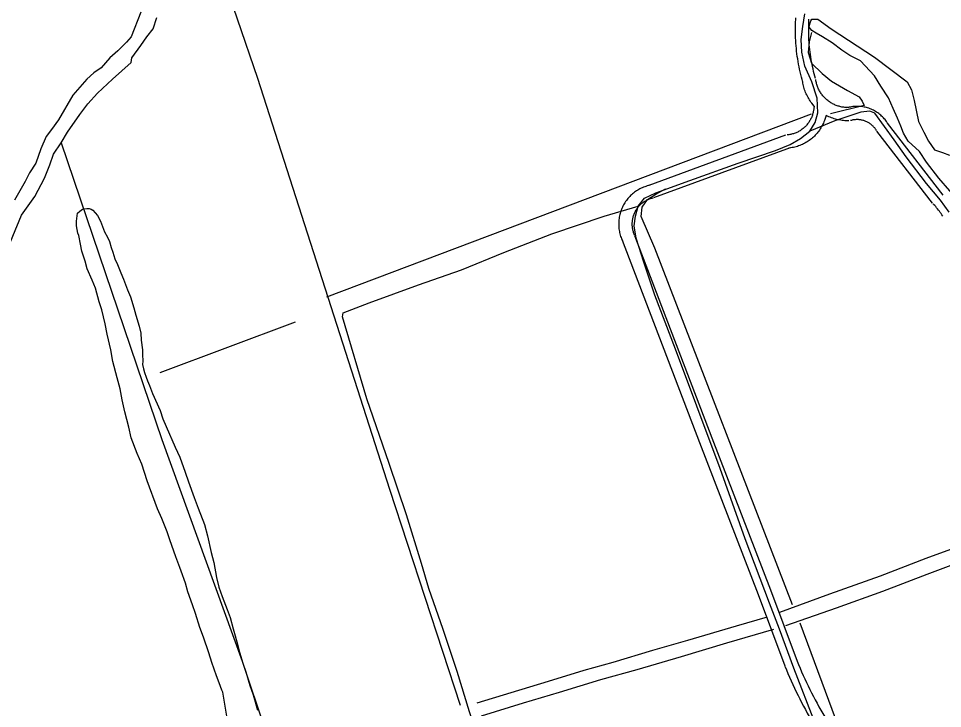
# Model space of a CAD drawing. Extents: x 3263578 to 3301413, y 764927 to 798602.
# Drawn here: x 3271179 to 3273272, y 788969 to 790531 of the extents above; entities that cross this region are included whole.
import ezdxf

# ---------------------------------------------------------------- set-up
doc = ezdxf.new("R2010")
doc.units = 0
for name, color, linetype in [('V-DTCH-CNTR', 7, 'Continuous'), ('V-ROAD-CNTR', 7, 'Continuous'), ('V-SITE-VEGE', 7, 'Continuous'), ('V-TOPO-SHOR', 7, 'Continuous')]:
    doc.layers.add(name, color=color, linetype=linetype)

msp = doc.modelspace()

# ---------------------------------------------------------------- linework, layer by layer
at = {"layer": 'V-DTCH-CNTR'}
for points in [[(3272984.3, 788932.9), (3272935.1, 789059.6), (3272902.5, 789148.1), (3272879.5, 789207.4), (3272824.7, 789352.4), (3272767.9, 789512.3), (3272715.1, 789652.9), (3272667.1, 789782.1), (3272620.3, 789904.5), (3272595.1, 789979.1), (3272578, 790033.2), (3272573.5, 790061.3), (3272576.4, 790083.4), (3272582.5, 790106.1), (3272597.1, 790124.1), (3272622.1, 790136.2), (3272699.2, 790164.1), (3272809, 790203.5), (3272893.5, 790232), (3272926.8, 790245.4), (3272950.4, 790258.8), (3272970.9, 790275.3), (3272983.6, 790295.1), (3272989.6, 790317.4), (3272987.5, 790350.5), (3272975.5, 790387.2), (3272960.2, 790422.7), (3272953.3, 790454.6), (3272951.9, 790482.9), (3272955.3, 790512.2), (3272959.6, 790540.9)], [(3273286.7, 790092.5), (3273267.5, 790119.2), (3273235.8, 790157.1), (3273189.4, 790217.5), (3273161.9, 790256.2), (3273118.3, 790316.5), (3273107, 790320.9), (3273086.9, 790318.9), (3273028.2, 790298.9), (3272970.9, 790275.3)], [(3272412.8, 788341.9), (3272374.4, 788456.2), (3272326.4, 788595.6), (3272288.6, 788703.2), (3272246.4, 788818.9), (3272200.7, 788960.8), (3272172.2, 789052.1), (3272141, 789147.5), (3272108.5, 789240.2), (3272091.6, 789296.5), (3272057.7, 789406.9), (3272018.4, 789523.5), (3271967.9, 789669.6), (3271912.7, 789855.3), (3271913.9, 789864.7), (3271973, 789887.2), (3272085.2, 789927.7), (3272182.6, 789961.4), (3272277.9, 790000.8), (3272386.5, 790043), (3272505.6, 790083.5), (3272582.5, 790106.1)]]:
    msp.add_lwpolyline(points, dxfattribs=at)
at = {"layer": 'V-ROAD-CNTR'}
for points in [[(3272955.2, 790386.7), (3272953.6, 790392.3), (3272952.1, 790398.1), (3272950.7, 790403.9), (3272949.3, 790409.7), (3272948, 790415.6), (3272946.8, 790421.4), (3272945.7, 790427.3), (3272944.7, 790433.2), (3272943.7, 790439.1), (3272942.8, 790445), (3272942, 790450.9), (3272941.3, 790456.8), (3272940.7, 790462.8), (3272940.1, 790468.7), (3272939.7, 790474.7), (3272939.3, 790480.7), (3272939, 790486.6), (3272938.8, 790492.6), (3272938.6, 790498.6), (3272938.6, 790504.6), (3272938.6, 790510.6), (3272938.7, 790516.5), (3272938.9, 790522.5), (3272939.2, 790528.4), (3272939.3, 790530.6)], [(3272939.4, 790528.9), (3272939.2, 790532)], [(3272984.1, 790394.7), (3272982.6, 790400.2), (3272981.2, 790405.5), (3272979.8, 790410.9), (3272978.6, 790416.4), (3272977.4, 790421.8), (3272976.3, 790427.2), (3272975.2, 790432.7), (3272974.2, 790438.2), (3272973.4, 790443.7), (3272972.5, 790449.2), (3272971.8, 790454.7), (3272971.1, 790460.2), (3272970.5, 790465.7), (3272970, 790471.3), (3272969.6, 790476.8), (3272969.3, 790482.4), (3272969, 790487.9), (3272968.8, 790493.5), (3272968.6, 790499.1), (3272968.6, 790504.6), (3272968.6, 790510.2), (3272968.7, 790515.7), (3272968.9, 790521.3), (3272969.2, 790526.9), (3272969.3, 790528.9)], [(3272981.1, 790332.4), (3272975.7, 790339.1), (3272973.8, 790341.6), (3272972, 790344.1), (3272970.3, 790346.7), (3272968.7, 790349.4), (3272967.1, 790352.1), (3272965.6, 790354.8), (3272964.2, 790357.6), (3272962.9, 790360.4), (3272961.7, 790363.3), (3272960.5, 790366.2), (3272959.5, 790369.1), (3272958.5, 790372.1), (3272957.6, 790375.1), (3272956.8, 790378.1), (3272956.1, 790381.1), (3272955.5, 790384.2), (3272955, 790387.2), (3272954.8, 790388.5)], [(3273059.4, 790329), (3273056.9, 790329), (3273054.7, 790329.1), (3273052.5, 790329.2), (3273050.3, 790329.4), (3273048.1, 790329.6), (3273045.9, 790329.9), (3273043.7, 790330.3), (3273041.6, 790330.8), (3273039.4, 790331.3), (3273037.3, 790331.9), (3273035.2, 790332.5), (3273033.1, 790333.2), (3273031, 790334), (3273028.9, 790334.8), (3273026.9, 790335.7), (3273024.9, 790336.7), (3273022.9, 790337.7), (3273021, 790338.8), (3273019.1, 790339.9), (3273017.2, 790341.1), (3273015.4, 790342.3), (3273013.6, 790343.6), (3273011.8, 790345), (3273010.1, 790346.4), (3273008.4, 790347.8), (3273006.8, 790349.3), (3273005.2, 790350.9), (3273003.7, 790352.5), (3273002.2, 790354.1), (3273000.8, 790355.8), (3272999.4, 790357.5), (3272998, 790359.3), (3272996.8, 790361.1), (3272995.5, 790362.9), (3272994.4, 790364.8), (3272993.3, 790366.7), (3272992.2, 790368.7), (3272991.2, 790370.7), (3272990.3, 790372.7), (3272989.4, 790374.7), (3272988.6, 790376.8), (3272987.8, 790378.8), (3272987.2, 790381), (3272986.5, 790383.1), (3272986, 790385.2), (3272985.5, 790387.4), (3272985, 790389.6), (3272984.7, 790391.8), (3272984.5, 790392.8)], [(3272981.1, 790332.4), (3272979.5, 790321.9), (3272979.1, 790319.9), (3272978.6, 790317.9), (3272978.1, 790315.9), (3272977.6, 790313.9), (3272976.9, 790311.9), (3272976.2, 790309.9), (3272975.5, 790308), (3272974.7, 790306.1), (3272973.8, 790304.2), (3272972.9, 790302.3), (3272971.9, 790300.5), (3272970.8, 790298.7), (3272969.7, 790297), (3272968.6, 790295.2), (3272967.3, 790293.5), (3272966.1, 790291.9), (3272964.8, 790290.3), (3272963.4, 790288.7), (3272962, 790287.2), (3272960.5, 790285.7), (3272959, 790284.3), (3272957.5, 790282.9), (3272955.9, 790281.6), (3272954.2, 790280.3), (3272952.6, 790279), (3272950.8, 790277.9), (3272949.1, 790276.7), (3272947.3, 790275.7), (3272945.5, 790274.7), (3272943.7, 790273.7), (3272941.8, 790272.8), (3272939.9, 790272), (3272938, 790271.2), (3272936, 790270.5), (3272934, 790269.8), (3272932, 790269.2), (3272930, 790268.7), (3272928, 790268.2), (3272926, 790267.8), (3272923.9, 790267.5), (3272921.8, 790267.2), (3272919.7, 790267)], [(3273147.8, 790292.7), (3273146.5, 790294.8), (3273144.9, 790297.2), (3273143.2, 790299.5), (3273141.5, 790301.7), (3273139.6, 790303.8), (3273137.8, 790305.9), (3273135.8, 790308), (3273133.8, 790309.9), (3273131.7, 790311.8), (3273129.5, 790313.6), (3273127.3, 790315.4), (3273125, 790317), (3273122.6, 790318.6), (3273120.3, 790320.1), (3273117.8, 790321.5), (3273115.3, 790322.9), (3273112.8, 790324.1), (3273110.2, 790325.3), (3273107.6, 790326.3), (3273104.9, 790327.3), (3273102.2, 790328.2), (3273099.5, 790329), (3273096.8, 790329.6), (3273094, 790330.2), (3273091.3, 790330.7), (3273088.5, 790331.1), (3273085.6, 790331.4), (3273082.8, 790331.6), (3273080, 790331.7), (3273077.2, 790331.8), (3273074.4, 790331.7), (3273071.5, 790331.5), (3273068.7, 790331.2), (3273065.9, 790330.8), (3273063.2, 790330.3), (3273060.4, 790329.8), (3273057.7, 790329.1), (3273055.4, 790328.5)], [(3273008.3, 790311.4), (3273005.4, 790302.3), (3273004.4, 790299.5), (3273003.3, 790296.6), (3273002.1, 790293.9), (3273000.8, 790291.1), (3272999.4, 790288.4), (3272998, 790285.8), (3272996.5, 790283.2), (3272994.9, 790280.6), (3272993.2, 790278.1), (3272991.4, 790275.7), (3272989.6, 790273.3), (3272987.7, 790270.9), (3272985.7, 790268.6), (3272983.6, 790266.4), (3272981.5, 790264.3), (3272979.3, 790262.2), (3272977.1, 790260.2), (3272974.8, 790258.3), (3272972.4, 790256.4), (3272970, 790254.6), (3272967.5, 790252.9), (3272964.9, 790251.3), (3272962.3, 790249.7), (3272959.7, 790248.2), (3272957, 790246.8), (3272954.3, 790245.5), (3272951.5, 790244.3), (3272948.7, 790243.2), (3272945.9, 790242.2), (3272943, 790241.2), (3272940.1, 790240.3), (3272937.2, 790239.6), (3272934.3, 790238.9), (3272931.3, 790238.3), (3272928.3, 790237.8), (3272925.3, 790237.4), (3272922.7, 790237.2)], [(3273059.6, 790299), (3273056.7, 790299), (3273053.5, 790299.1), (3273050.4, 790299.3), (3273047.3, 790299.5), (3273044.2, 790299.9), (3273041.2, 790300.3), (3273038.1, 790300.9), (3273035, 790301.5), (3273032, 790302.2), (3273029, 790303), (3273026, 790303.9), (3273023.1, 790304.9), (3273020.1, 790306), (3273017.3, 790307.2), (3273014.4, 790308.4), (3273008.3, 790311.4)], [(3273122.4, 790276.7), (3273121.3, 790278.5), (3273120.3, 790279.9), (3273119.3, 790281.4), (3273118.2, 790282.8), (3273117, 790284.1), (3273115.8, 790285.5), (3273114.6, 790286.8), (3273113.3, 790288), (3273112, 790289.2), (3273110.6, 790290.3), (3273109.2, 790291.4), (3273107.8, 790292.5), (3273106.3, 790293.5), (3273104.8, 790294.4), (3273103.2, 790295.3), (3273101.7, 790296.1), (3273100.1, 790296.9), (3273098.4, 790297.7), (3273096.8, 790298.3), (3273095.1, 790298.9), (3273093.4, 790299.5), (3273091.7, 790300), (3273090, 790300.4), (3273088.2, 790300.8), (3273086.5, 790301.1), (3273084.7, 790301.4), (3273082.9, 790301.6), (3273081.2, 790301.7), (3273079.4, 790301.8), (3273077.6, 790301.8), (3273075.8, 790301.7), (3273074, 790301.6), (3273072.3, 790301.4), (3273070.5, 790301.2), (3273068.7, 790300.9), (3273067, 790300.5), (3273065.3, 790300.1), (3273063.5, 790299.6)], [(3273272.9, 790131), (3273147, 790293.9)], [(3272916, 790266.2), (3272606.6, 790152.5)], [(3273249.2, 790112.6), (3273123.2, 790275.5)], [(3272926.4, 790238), (3272617, 790124.4)], [(3272608.3, 790153), (3272605.7, 790152.4), (3272602.9, 790151.6), (3272600.1, 790150.7), (3272597.3, 790149.8), (3272594.5, 790148.7), (3272591.8, 790147.6), (3272589.2, 790146.4), (3272586.5, 790145), (3272584, 790143.6), (3272581.4, 790142.1), (3272578.9, 790140.6), (3272576.5, 790138.9), (3272574.1, 790137.2), (3272571.8, 790135.4), (3272569.6, 790133.5), (3272567.4, 790131.6), (3272565.2, 790129.6), (3272563.2, 790127.5), (3272561.2, 790125.3), (3272559.3, 790123.1), (3272557.4, 790120.8), (3272555.6, 790118.5), (3272553.9, 790116.1), (3272552.3, 790113.6), (3272550.8, 790111.1), (3272549.3, 790108.5), (3272548, 790105.9), (3272546.7, 790103.3), (3272545.5, 790100.6), (3272544.4, 790097.9), (3272543.4, 790095.1), (3272542.4, 790092.4), (3272541.6, 790089.5), (3272540.8, 790086.7), (3272540.2, 790083.8), (3272539.6, 790081), (3272539.2, 790078.1), (3272538.8, 790075.1), (3272538.5, 790072.2), (3272538.4, 790069.3), (3272538.3, 790066.3), (3272538.3, 790063.4), (3272538.4, 790060.5), (3272538.6, 790057.5), (3272538.9, 790054.6), (3272539.3, 790051.7), (3272539.8, 790048.8), (3272540.4, 790045.9), (3272541.1, 790043.1), (3272541.9, 790040.2), (3272542.7, 790037.4), (3272543.7, 790034.7), (3272544.8, 790031.9), (3272545.9, 790029.3), (3272546.6, 790027.8)], [(3272615.3, 790123.9), (3272613.2, 790123.3), (3272611.3, 790122.8), (3272609.4, 790122.2), (3272607.6, 790121.6), (3272605.8, 790120.9), (3272604, 790120.1), (3272602.2, 790119.3), (3272600.4, 790118.4), (3272598.7, 790117.5), (3272597, 790116.5), (3272595.4, 790115.5), (3272593.8, 790114.4), (3272592.2, 790113.2), (3272590.6, 790112), (3272589.1, 790110.8), (3272587.7, 790109.5), (3272586.2, 790108.1), (3272584.9, 790106.7), (3272583.5, 790105.3), (3272582.3, 790103.8), (3272581, 790102.3), (3272579.8, 790100.7), (3272578.7, 790099.1), (3272577.6, 790097.5), (3272576.6, 790095.8), (3272575.6, 790094.1), (3272574.7, 790092.4), (3272573.9, 790090.6), (3272573.1, 790088.9), (3272572.3, 790087), (3272571.7, 790085.2), (3272571, 790083.4), (3272570.5, 790081.5), (3272570, 790079.6), (3272569.6, 790077.7), (3272569.2, 790075.8), (3272568.9, 790073.8), (3272568.6, 790071.9), (3272568.5, 790069.9), (3272568.3, 790068), (3272568.3, 790066), (3272568.3, 790064.1), (3272568.4, 790062.1), (3272568.5, 790060.2), (3272568.7, 790058.2), (3272569, 790056.3), (3272569.3, 790054.4), (3272569.7, 790052.4), (3272570.2, 790050.5), (3272570.7, 790048.6), (3272571.3, 790046.8), (3272571.9, 790044.9), (3272572.6, 790043.1), (3272573.4, 790041.2), (3272573.9, 790040.1)], [(3273272.3, 790083.2), (3273270.5, 790086.1), (3273268.7, 790088.9), (3273266.8, 790091.7), (3273264.8, 790094.4), (3273262.7, 790097.1), (3273260.6, 790099.8), (3273258.5, 790102.4), (3273256.3, 790104.9), (3273254, 790107.4), (3273251.7, 790109.9), (3273250.3, 790111.3)], [(3272574.2, 790039.3), (3272749.1, 789581.4), (3272882.4, 789237.2), (3272942.5, 789075.5)], [(3272546.2, 790028.6), (3272721.1, 789570.6), (3272854.4, 789226.6), (3272914.4, 789065.1)], [(3272942.3, 789076.1), (3272945.7, 789067.9), (3272949.1, 789059.7), (3272952.7, 789051.7), (3272956.3, 789043.6), (3272959.9, 789035.6), (3272963.7, 789027.6), (3272967.5, 789019.7), (3272971.3, 789011.8), (3272975.3, 789003.9), (3272979.3, 788996), (3272983.4, 788988.2), (3272987.6, 788980.5), (3272991.8, 788972.7), (3272996.1, 788965), (3273000.5, 788957.4), (3273004.9, 788949.8), (3273009.4, 788942.2), (3273014, 788934.7), (3273018.6, 788927.2), (3273022.3, 788921.3)], [(3272914.6, 789064.6), (3272918, 789056.2), (3272921.6, 789047.9), (3272925.2, 789039.6), (3272928.9, 789031.3), (3272932.7, 789023), (3272936.5, 789014.8), (3272940.5, 789006.6), (3272944.5, 788998.4), (3272948.5, 788990.3), (3272952.7, 788982.2), (3272956.9, 788974.2), (3272961.2, 788966.2), (3272965.5, 788958.2), (3272970, 788950.3), (3272974.5, 788942.4), (3272979, 788934.6), (3272983.7, 788926.8), (3272988.4, 788919), (3272993.2, 788911.3), (3272996.9, 788905.3)]]:
    msp.add_lwpolyline(points, dxfattribs=at)
at = {"layer": 'V-SITE-VEGE'}
for points in [[(3271311.7, 790084.1), (3271312.7, 790089.6), (3271317.6, 790094.8), (3271324.1, 790099.3), (3271333.6, 790100.5), (3271339, 790100.3), (3271343.7, 790099.3), (3271347.5, 790096.8), (3271358, 790084.6), (3271364.6, 790071.8), (3271373.8, 790047.9), (3271380.4, 790035.8), (3271384.7, 790025.5), (3271388.9, 790012), (3271392.4, 790001.6), (3271397.3, 789986.5), (3271403, 789973.7), (3271410.9, 789954.6), (3271416.6, 789940.2), (3271425.9, 789916.3), (3271432.3, 789900.4), (3271439.9, 789875.7), (3271444.8, 789859.1), (3271452.4, 789834.4), (3271455.7, 789818.6), (3271456.6, 789802.1), (3271459.7, 789780.8), (3271460, 789769.8), (3271460.2, 789754.9), (3271459.9, 789747.1), (3271461.9, 789737.6), (3271463.9, 789729.6), (3271468.2, 789718.5), (3271471, 789710.5), (3271475.3, 789700.1), (3271482.4, 789681.8), (3271499.7, 789643.5), (3271506, 789624.4), (3271513.1, 789606.8), (3271534, 789560.5), (3271544.1, 789537.3), (3271556.1, 789503.9), (3271563.8, 789481.6), (3271576.6, 789446.6), (3271585.8, 789421.9), (3271600, 789385.2), (3271606.8, 789359.8), (3271615.5, 789321.8), (3271620.9, 789298.8), (3271627.4, 789264.8), (3271632.8, 789243.4), (3271639.8, 789222), (3271651.1, 789192.5), (3271658.3, 789174.9), (3271665.1, 789148.8), (3271669.9, 789132.9)], [(3271654.7, 788928.7), (3271641.3, 789005.3), (3271639.1, 789010.1), (3271633.5, 789026.8), (3271627.1, 789042.8), (3271616.6, 789073), (3271609.6, 789094.5), (3271597.7, 789130.3), (3271589.9, 789151.8), (3271579.4, 789183.6), (3271573.1, 789203.5), (3271562.5, 789232.9), (3271557, 789252.7), (3271547.1, 789279.8), (3271544.3, 789287.8), (3271535.1, 789311.7), (3271521.7, 789350.7), (3271515.4, 789368.2), (3271503.2, 789398.5), (3271493.9, 789420.8), (3271470.5, 789483.8), (3271458, 789521.9), (3271447.9, 789545.9), (3271434.4, 789581.7), (3271429.1, 789605.5), (3271419.5, 789640.4), (3271413.5, 789667.3), (3271409.1, 789692.6), (3271402.2, 789717.2), (3271392.7, 789754.4), (3271388.3, 789780.5), (3271379.5, 789816.2), (3271374.9, 789839.1), (3271367.5, 789870.8), (3271361.2, 789889.1), (3271353, 789920), (3271345.9, 789938.4), (3271334.4, 789963.9), (3271329.6, 789981.4), (3271322.6, 790003.6), (3271319.3, 790019.5), (3271315.4, 790039.2), (3271313.3, 790044.8), (3271310, 790061.4), (3271310.4, 790071.6), (3271311.7, 790084.1)], [(3271669.9, 789132.9), (3271675.4, 789111.5), (3271679.5, 789096.4), (3271687.1, 789071), (3271693.4, 789051.9), (3271703.1, 789020.9), (3271710.1, 788999.5), (3271720.5, 788964.5)]]:
    msp.add_lwpolyline(points, dxfattribs=at)
at = {"layer": 'V-TOPO-SHOR'}
for p, q in [((3271877.4, 789900.3), (3272974.8, 790314.7)), ((3271499.4, 789729), (3271806.1, 789844)), ((3272948.3, 789162.3), (3273211.8, 788453))]:
    msp.add_line(p, q, dxfattribs=at)
for points in [[(3271627.8, 790665.3), (3271719.9, 790395.9), (3272019, 789465.4), (3272179.5, 788976.4)], [(3271455.8, 790545.3), (3271433.8, 790489.3), (3271423.8, 790477.3), (3271403.8, 790457.3), (3271385.8, 790441.3), (3271365.8, 790419.3), (3271349.8, 790407.3), (3271333.8, 790393.3), (3271301.8, 790357.3), (3271269.8, 790301.3), (3271253.8, 790279.3), (3271241.8, 790263.3), (3271229.8, 790235.3), (3271217.8, 790203.3), (3271203.8, 790181.4), (3271193.8, 790161.4), (3271169.8, 790119.4)], [(3271151.8, 790003.4), (3271185.8, 790085.4), (3271215.8, 790127.4), (3271237.8, 790169.3), (3271249.8, 790199.3), (3271257.8, 790223.3), (3271275.8, 790249.3), (3271289.8, 790273.3), (3271317.8, 790313.3), (3271335.8, 790337.3), (3271357.8, 790361.3), (3271391.8, 790393.3), (3271433.8, 790431.3), (3271435.8, 790441.3), (3271455.8, 790469.3), (3271469.8, 790489.3), (3271483.8, 790507.3), (3271491.8, 790533.3)], [(3273313.6, 790112.2), (3273263.7, 790169.2), (3273235.7, 790205.2), (3273219.7, 790229.2), (3273193.7, 790253.2), (3273183.7, 790271.2), (3273177.7, 790287.2), (3273169.7, 790305.2), (3273159.7, 790327.2), (3273149.7, 790351.2), (3273131.7, 790377.2), (3273117.7, 790401.2), (3273085.7, 790435.2), (3273061.7, 790447.2), (3273043.7, 790459.2), (3273021.7, 790475.2), (3272999.7, 790489.2), (3272985.7, 790497.2), (3272975.7, 790503.2), (3272969.7, 790511.2), (3272971.7, 790521.2), (3272973.7, 790525.2), (3272975.7, 790529.2), (3272989.7, 790529.2), (3273019.7, 790507.2), (3273117.7, 790443.2), (3273191.7, 790387.2), (3273201.7, 790369.2), (3273207.7, 790345.2), (3273217.7, 790297.2), (3273229.7, 790273.2), (3273239.7, 790253.2), (3273253.7, 790233.2), (3273271.7, 790227.2), (3273287.7, 790221.2)], [(3272974.8, 790499.2), (3272970, 790477.7), (3272967.6, 790453.7), (3272974.8, 790429.7), (3272998.8, 790405.8), (3273020.3, 790389), (3273056.3, 790367.4), (3273082.6, 790353.1), (3273089.8, 790343.5), (3273094.6, 790333.9), (3273017.9, 790314.7)], [(3271275.8, 790249.3), (3271503.7, 789577.4), (3271685.6, 789075.4), (3271841.6, 788609.4)], [(3272931.6, 789203), (3272620.2, 790010.5), (3272589, 790082.4), (3272591.4, 790103.9), (3272603.4, 790120.7), (3272622.6, 790132.7), (3272644.1, 790144.7)], [(3272903.3, 789186.7), (3273016.2, 789227.9), (3273131.5, 789269.1), (3273235, 789309.2), (3273323.9, 789341.4), (3273392.4, 789366.1), (3273452.3, 789388.8)], [(3273460.6, 789352.6), (3273349.1, 789313.9), (3273236.3, 789272.2), (3273136.1, 789233.4), (3273030.5, 789195.4), (3272915.8, 789155.5)], [(3272218.1, 788981.5), (3272295.1, 789005.2), (3272379.1, 789030.5), (3272459.8, 789055.3), (3272525.7, 789073.6), (3272615.6, 789100.5), (3272695.1, 789123.4), (3272804.9, 789156), (3272875.4, 789176.4)], [(3272888.8, 789147.4), (3272782.3, 789116.7), (3272679.5, 789085.5), (3272579.7, 789056.3), (3272497.3, 789033.4), (3272403.2, 789005.2), (3272321.8, 788980.7), (3272226.9, 788951.4)]]:
    msp.add_lwpolyline(points, dxfattribs=at)

doc.saveas('drawing.dxf')
